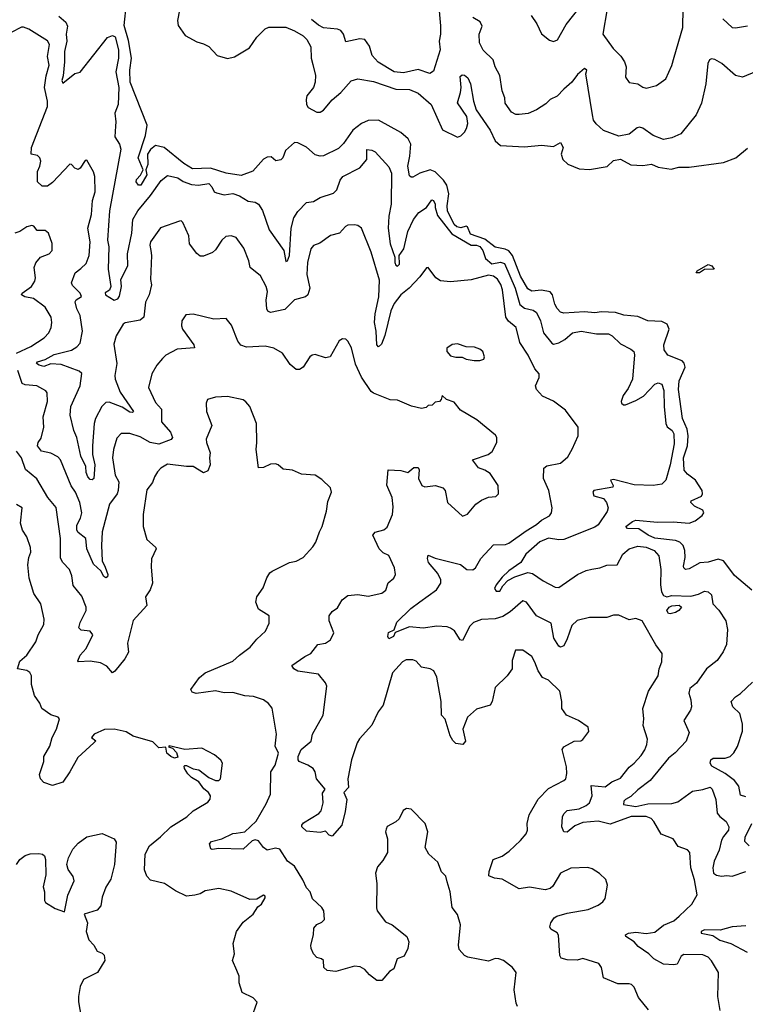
# Model space of a CAD drawing. Extents: x 2056909 to 2160450, y 827444 to 1016825.
# Tile 308 of 501: x 2124194 to 2128422, y 930750 to 936490. Entities that reach past the tile are written whole.
import ezdxf

# ---------------------------------------------------------------- set-up
doc = ezdxf.new("R2010")
doc.units = 0

msp = doc.modelspace()

# ---------------------------------------------------------------- linework, layer by layer
at = {"layer": '0CON10XD'}
for points in [[(2128460, 933165), (2128360.3, 933250.3), (2128325.5, 933294.5), (2128295, 933335.6), (2128265, 933344.5), (2128205, 933328), (2128156.6, 933323.4), (2128095, 933287.9), (2128074.6, 933284.6), (2128063.7, 933293.7), (2128061.8, 933305), (2128072.1, 933355), (2128070.7, 933395), (2128060, 933425), (2128041.1, 933445), (2128015, 933454.3), (2127895, 933468.4), (2127855.4, 933485.4), (2127801.6, 933521.6), (2127735, 933524.4), (2127726.2, 933535), (2127764.7, 933565.3), (2127785, 933573.1), (2127911.2, 933561.2), (2128002.7, 933562.7), (2128095, 933555.9), (2128130.5, 933569.5), (2128170.3, 933599.7), (2128179.7, 933615), (2128175, 933631.2), (2128125.7, 933655), (2128104, 933675), (2128106.2, 933685), (2128167.1, 933712.9), (2128173.8, 933725), (2128170.3, 933745), (2128131.1, 933805), (2128085, 933840.8), (2128066.3, 933863.7), (2128061.2, 933935), (2128085, 934005.7), (2128089, 934065), (2128082.9, 934102.9), (2128056.3, 934165), (2128032, 934335), (2128037, 934385), (2128071.7, 934465), (2128066.9, 934486.9), (2128055, 934501.8), (2127970, 934535), (2127949.4, 934565), (2127948.2, 934595), (2127978, 934685), (2127966.9, 934715), (2127935, 934730.5), (2127855, 934734.8), (2127795, 934759.8), (2127715, 934768.3), (2127665, 934782.2), (2127585, 934787.4), (2127545, 934781), (2127485, 934787.8), (2127365, 934778.9), (2127345, 934785.5), (2127325, 934806.9), (2127311.7, 934831.7), (2127299.2, 934885), (2127285, 934902.9), (2127235, 934913.2), (2127177.3, 934907.3), (2127155, 934921.1), (2127112.2, 934995), (2127065.1, 935115.1), (2127045, 935142.4), (2127022.8, 935152.8), (2126964.7, 935164.7), (2126905, 935209.7), (2126820.2, 935240.2), (2126803.2, 935283.2), (2126795, 935285.8), (2126764.2, 935275.8), (2126741.8, 935281.8), (2126726.2, 935295), (2126687.5, 935375), (2126685.6, 935405), (2126694.8, 935475), (2126683.2, 935525), (2126664.1, 935554.1), (2126615, 935602.7), (2126585, 935614.2), (2126525.6, 935594.4), (2126485, 935571.4), (2126475, 935571.2), (2126465, 935580), (2126454.7, 935635), (2126467.8, 935695), (2126472.3, 935765), (2126457.1, 935795), (2126415, 935831.6), (2126285, 935904.1), (2126225, 935902.6), (2126185, 935885.6), (2126135, 935845.6), (2126081.1, 935768.9), (2126050.8, 935739.2), (2125965, 935696.7), (2125945, 935693.8), (2125915, 935702.7), (2125865, 935747.2), (2125815, 935772.7), (2125795, 935774.4), (2125742.6, 935727.4), (2125726.5, 935685), (2125715, 935673.1), (2125686.9, 935666.9), (2125659.5, 935689.5), (2125635, 935689.2), (2125615, 935677.1), (2125552.8, 935607.2), (2125485, 935581.4), (2125396.7, 935595), (2125305, 935624.7), (2125201.2, 935621.2), (2125151, 935651), (2125035.3, 935745.3), (2124985, 935755.5), (2124955, 935732.7), (2124938.9, 935705), (2124940.9, 935645), (2124928, 935615), (2124934.4, 935585), (2124900, 935525), (2124885, 935524.4), (2124872.9, 935545), (2124875, 935558), (2124897, 935583), (2124913.3, 935615), (2124883.8, 935685), (2124926.2, 935815), (2124936.2, 935875), (2124838.1, 936125), (2124835.6, 936195), (2124844.8, 936265), (2124827.7, 936367.7), (2124803, 936455), (2124816.3, 936583.7)], [(2126633.4, 936585), (2126646.2, 936453.8), (2126646.5, 936405), (2126637.7, 936365), (2126643.3, 936315), (2126605, 936190), (2126583.9, 936176.1), (2126515, 936200), (2126430.9, 936179.1), (2126375, 936185.4), (2126282, 936242), (2126248.3, 936281.7), (2126232.2, 936335), (2126205, 936374.4), (2126175, 936378.9), (2126095, 936361.2), (2126080, 936405), (2126065, 936427.1), (2126045.4, 936435.4), (2125965, 936443.3), (2125935, 936458.2), (2125895, 936490.5)], [(2127174.3, 936514.3), (2127207.5, 936465), (2127235, 936406.7), (2127280.3, 936370.3), (2127305, 936362), (2127328.3, 936371.7), (2127378, 936462), (2127468, 936575)], [(2124421.1, 936511.1), (2124462.5, 936475), (2124471.2, 936451.2), (2124464.1, 936405), (2124469, 936365), (2124454, 936305), (2124455.2, 936245), (2124447.8, 936162.2), (2124439.5, 936135), (2124445, 936120.6), (2124515, 936176.2), (2124545, 936184.4), (2124705, 936386.8), (2124735, 936398), (2124749.3, 936389.3), (2124769.3, 936315), (2124768.6, 936265), (2124754.2, 936185), (2124771.6, 936095), (2124766.7, 935995), (2124748.5, 935945), (2124754.6, 935895), (2124751.7, 935868.3), (2124747.1, 935807.1), (2124775.6, 935765), (2124782.1, 935735), (2124716.8, 935375), (2124704.3, 935205), (2124713.9, 935165), (2124709.7, 935035), (2124725.2, 934935), (2124716.2, 934913.8), (2124692, 934898), (2124692.9, 934885), (2124745, 934854.4), (2124765, 934862.3), (2124775, 934877.9), (2124787.7, 934935), (2124782.3, 934975), (2124823.5, 935055), (2124821.6, 935125), (2124846.3, 935245), (2124853.4, 935325), (2124881.6, 935375), (2124956.7, 935465), (2125017.4, 935552.6), (2125055, 935581.9), (2125115, 935567.8), (2125146.5, 935546.5), (2125195, 935528.5), (2125235, 935525.4), (2125295, 935535.2), (2125313.6, 935515), (2125327, 935487), (2125339.7, 935479.7), (2125385, 935469.6), (2125435, 935476.5), (2125475, 935462.9), (2125525, 935431.2), (2125565, 935425.7), (2125585.4, 935415.4), (2125608.3, 935378.3), (2125647.8, 935265), (2125732.3, 935145), (2125745, 935081.2), (2125755, 935084), (2125765.3, 935115.3), (2125775.9, 935275), (2125790.8, 935335), (2125815, 935371.1), (2125865, 935424.4), (2125905, 935429.6), (2125944.2, 935454.2), (2126022.2, 935477.8), (2126041.1, 935498.9), (2126061.4, 935555), (2126077.5, 935575), (2126175, 935626.2), (2126215.7, 935675), (2126217.5, 935732.5), (2126245, 935729.2), (2126265, 935719.2), (2126345, 935632), (2126360, 935595), (2126357.6, 935415), (2126344.8, 935344.8), (2126341.7, 935275), (2126353.3, 935183.3), (2126380, 935105), (2126378.9, 935075), (2126385, 935059.4), (2126395, 935053.3), (2126406.1, 935065), (2126404.3, 935115), (2126431.6, 935155), (2126456.1, 935255), (2126488.5, 935325), (2126520, 935365), (2126563.5, 935395), (2126595, 935440), (2126605.5, 935435.5), (2126614.2, 935415), (2126614.6, 935394.6), (2126628.2, 935348.2), (2126711.3, 935241.3), (2126825, 935175.3), (2126855, 935176), (2126875, 935168.6), (2126892.6, 935145), (2126908.4, 935098.4), (2126945, 935067.3), (2126996, 935076), (2127018, 935068), (2127080.7, 934925), (2127108.8, 934828.8), (2127135, 934808.4), (2127186.1, 934796.1), (2127205, 934783.3), (2127228.2, 934735), (2127246.5, 934665), (2127295, 934604.3), (2127305, 934598.9), (2127335, 934606.2), (2127370, 934625), (2127415, 934663.6), (2127465, 934674.5), (2127555, 934659.1), (2127625, 934659.4), (2127647, 934647), (2127695, 934599.4), (2127755, 934570), (2127772, 934555), (2127776.5, 934536.5), (2127765.4, 934395), (2127739.8, 934340.2), (2127710.2, 934299.8), (2127699.2, 934265), (2127701.2, 934255), (2127712.5, 934245), (2127725, 934244), (2127785, 934269.2), (2127828.1, 934295), (2127895, 934365.7), (2127915, 934372.5), (2127936.2, 934365), (2127947.6, 934327.6), (2127948.7, 934235), (2127958.9, 934135), (2127966.6, 934116.6), (2127995.7, 934095), (2128006.4, 934075), (2128007.5, 934017.5), (2127984.7, 933895), (2127958.9, 933805), (2127935, 933781.8), (2127885, 933775.3), (2127775, 933779.1), (2127655, 933809.5), (2127636.7, 933805), (2127652, 933775), (2127650, 933765), (2127540, 933745), (2127534.5, 933735), (2127540, 933715), (2127595, 933697.8), (2127613.8, 933675), (2127622.3, 933645), (2127617.4, 933622.6), (2127565, 933545.4), (2127545, 933532.3), (2127365, 933459.4), (2127335, 933457.1), (2127275, 933467.2), (2127225, 933445.8), (2127143.8, 933375), (2127115, 933325.6), (2127045, 933276.7), (2127005, 933239.4), (2126969.4, 933195), (2126961.4, 933175), (2126969.5, 933159.5), (2126991.2, 933158.8), (2127009.6, 933190.4), (2127038.6, 933221.4), (2127078.4, 933241.6), (2127155, 933268), (2127181.2, 933261.2), (2127245, 933217.9), (2127315, 933181.9), (2127335, 933179.4), (2127444.3, 933255), (2127495, 933279.6), (2127527.4, 933287.4), (2127574.7, 933295.3), (2127615, 933310), (2127675, 933312.5), (2127709.5, 933375), (2127745.6, 933405), (2127795, 933420.3), (2127845, 933415.7), (2127890.4, 933395), (2127918.5, 933365), (2127930, 933285), (2127928.1, 933195), (2127934.8, 933154.8), (2127945, 933133.8), (2127965, 933125.9), (2127995, 933132.4), (2128105, 933129.5), (2128148.7, 933141.3), (2128185, 933159.2), (2128205, 933153.8), (2128225, 933136.7), (2128233.8, 933085), (2128268.4, 933048.4), (2128308.1, 932985), (2128318.7, 932935), (2128312.8, 932847.2), (2128293.1, 932805), (2128258.1, 932755), (2128196.5, 932705), (2128138.6, 932621.4), (2128099.6, 932590.4), (2128093.7, 932563.7), (2128105.5, 932525), (2128108.2, 932485), (2128102.3, 932465), (2128063.1, 932405), (2128094.3, 932335), (2128076.9, 932285), (2128014.3, 932215.7), (2127975, 932185.4), (2127868.4, 932055), (2127795, 932000.2), (2127755, 931961.3), (2127724.4, 931945), (2127714.5, 931935), (2127712, 931915), (2127785, 931903.9), (2127855, 931918.4), (2127995, 931920), (2128029.3, 931930.7), (2128115, 931992.5), (2128175, 932001.5), (2128216.8, 932016.8), (2128230, 932005), (2128249.6, 931945), (2128258.8, 931865), (2128273.6, 931845), (2128311.1, 931815), (2128327.1, 931785), (2128324.4, 931765), (2128295, 931728.6), (2128283.4, 931706.6), (2128270.3, 931649.7), (2128241.6, 931585), (2128233.5, 931545), (2128237.3, 931515), (2128255, 931503.2), (2128283.4, 931496.6), (2128315, 931501.8), (2128345, 931497.9), (2128425, 931525.4)], [(2125124, 936545), (2125112.5, 936485), (2125117.5, 936455), (2125157, 936397), (2125225, 936360), (2125265, 936350), (2125295, 936333.3), (2125345, 936281.2), (2125405, 936263.8), (2125445, 936273.1), (2125533.3, 936325), (2125575, 936388.9), (2125625, 936436.7), (2125645, 936446.5), (2125744.6, 936445.4), (2125795.7, 936425), (2125845.8, 936395), (2125866.9, 936375), (2125890.7, 936330.7), (2125892.5, 936265), (2125901.2, 936228.8), (2125918.4, 936165), (2125915.3, 936125), (2125906.5, 936095), (2125867.8, 936045), (2125862.2, 936025), (2125865.8, 935995), (2125875, 935977.7), (2125925, 935950), (2125945, 935950.5), (2125965, 935963.3), (2126015, 936022.7), (2126064.5, 936065), (2126125, 936134.3), (2126165, 936144.4), (2126255, 936129.2), (2126385, 936084.8), (2126465, 936083.1), (2126515, 936061.4), (2126592, 935995), (2126658, 935848), (2126745, 935805.5), (2126765, 935812.7), (2126785, 935833.5), (2126798.2, 935855), (2126806.2, 935885), (2126799.8, 935925), (2126745.8, 936005), (2126761.9, 936065)], [(2127617, 936553), (2127592.9, 936405), (2127651.4, 936321.4), (2127696.7, 936276.7), (2127719.1, 936245), (2127727.3, 936215), (2127724.3, 936154.3), (2127745, 936123.3), (2127795, 936115.7), (2127825, 936096), (2127845, 936090.8), (2127905, 936107.1), (2127960, 936145), (2127995, 936223.3), (2128008.5, 936271.5), (2128057.8, 936445), (2128060, 936555)], [(2128485, 936188.5), (2128405, 936154.2), (2128365, 936164.4), (2128285, 936234.5), (2128245, 936258.1), (2128225, 936260.8), (2128214, 936255), (2128203.1, 936235), (2128193.2, 936116.8), (2128166.6, 936003.4), (2128136.2, 935935), (2128045.8, 935825), (2127995, 935801.9), (2127945, 935790.6), (2127885, 935814.4), (2127825, 935857.5), (2127805, 935863.5), (2127791.5, 935858.5), (2127745, 935822.7), (2127685, 935810), (2127595, 935843.6), (2127552.9, 935882.9), (2127538.5, 935905), (2127531.1, 935935), (2127493.3, 936175), (2127498.8, 936195), (2127485, 936206), (2127445, 936170), (2127411.9, 936125), (2127364.3, 936085), (2127326.8, 936043.2), (2127285, 936023.8), (2127260.6, 935999.4), (2127206.2, 935965), (2127156.2, 935943.8), (2127105, 935936.7), (2127085, 935938.1), (2127060.3, 935950.3), (2127022.7, 936002.7), (2127020.6, 936035), (2127004.5, 936075), (2126991.1, 936165), (2126964.4, 936215), (2126951.9, 936255), (2126895, 936312.9), (2126872.5, 936355), (2126870.6, 936405), (2126887.9, 936452.1), (2126877.6, 936477.6), (2126835, 936502.9)], [(2128291.9, 936495), (2128345, 936444.2), (2128365, 936441.4), (2128435, 936453.3)], [(2124346.9, 936163.1), (2124364.6, 936225), (2124354.7, 936275), (2124366.4, 936345), (2124355, 936366), (2124246.2, 936435), (2124215, 936445.6), (2124205, 936445.6), (2124144.4, 936414.4)], [(2126761.9, 936065), (2126766.6, 936095), (2126760.8, 936159.2), (2126772.6, 936167.4), (2126785, 936166.5), (2126805, 936151.1), (2126821.1, 936115), (2126838.5, 936015), (2126854.7, 935965), (2126936.3, 935845), (2126965, 935783.3), (2126995, 935756.9), (2127135, 935747.7), (2127235, 935758.2), (2127305, 935750.8), (2127345, 935773.8), (2127360.6, 935745), (2127350, 935705), (2127358, 935675), (2127388, 935648), (2127455, 935619.6), (2127515, 935615.6), (2127616.9, 935633.1), (2127655, 935668.8), (2127695, 935676.9), (2127755, 935643.6), (2127825, 935639.6), (2127875, 935646.9), (2127915, 935630), (2127990.6, 935619.4), (2128035, 935631.1), (2128095, 935630), (2128295, 935657.8), (2128366.7, 935685), (2128435, 935740)], [(2128276.5, 930715), (2128263.1, 930795), (2128265.6, 930935), (2128224.6, 931004.6), (2128205, 931025.7), (2128175, 931038.9), (2128065, 931040.8), (2128048.3, 931031.7), (2128025, 930984), (2128005, 930980), (2127945, 930984.5), (2127888.6, 931015), (2127859.4, 931045), (2127797.2, 931087.2), (2127774.3, 931115), (2127726.7, 931145), (2127723.3, 931155), (2127742.5, 931165), (2127785, 931170), (2127845, 931163.5), (2127895, 931170), (2127945, 931211.9), (2128005, 931236.7), (2128037.5, 931265), (2128111.2, 931335), (2128141.4, 931388.6), (2128127.1, 931475), (2128104.6, 931545), (2128099.2, 931635), (2128085, 931650.8), (2128030.4, 931670.4), (2128001.9, 931715), (2127931.5, 931741.5), (2127890, 931815), (2127873.4, 931833.4), (2127844.3, 931844.3), (2127756.7, 931845), (2127635, 931799.5), (2127565, 931818.3), (2127475, 931811), (2127428.6, 931791.4), (2127385, 931754.3), (2127365, 931755.8), (2127352.9, 931785), (2127357.3, 931842.7), (2127365, 931860), (2127385, 931880.4), (2127455, 931890.7), (2127495, 931908.9), (2127514.5, 931925), (2127529.7, 931965), (2127524.3, 932025), (2127605, 932018.5), (2127645, 932047.8), (2127695, 932068.1), (2127746.4, 932133.6), (2127774, 932155), (2127815, 932201.2), (2127836.9, 932233.1), (2127849.2, 932265), (2127852.3, 932295), (2127827.9, 932375), (2127830.9, 932415), (2127824.5, 932475), (2127858.9, 932575), (2127914.2, 932665), (2127920, 932705), (2127935.8, 932745.8), (2127937.5, 932795), (2127900, 932845), (2127820.8, 932985), (2127785, 933000), (2127745, 932990.6), (2127685, 933018.2), (2127655, 933019.5), (2127615.8, 933005.8), (2127515, 933004.2), (2127441.5, 932988.5), (2127411.4, 932958.6), (2127385, 932880.8), (2127365, 932840.8), (2127345, 932832), (2127335, 932837.1), (2127305.8, 932885), (2127291.5, 932971.5), (2127206, 933015), (2127147.1, 933095), (2127125, 933102.9), (2127051.5, 933038.5), (2127008.5, 933011.5), (2126965, 932997.7), (2126885, 932993.6), (2126837.5, 932975), (2126817.5, 932955), (2126775, 932871.5), (2126761.1, 932875), (2126726.6, 932926.6), (2126705, 932943.1), (2126685, 932951.1), (2126625, 932955.4), (2126545, 932943.7), (2126465, 932950.4), (2126381.4, 932918.6), (2126371.8, 932895), (2126345, 932881.4), (2126338.2, 932895), (2126343.1, 932916.9), (2126375, 932932.5), (2126391.4, 932978.6), (2126473.2, 933056.8), (2126525.6, 933095.6), (2126623.2, 933166.8), (2126647.6, 933205), (2126647.5, 933225), (2126631.3, 933261.3), (2126575.4, 933325), (2126571.1, 933348.9), (2126575, 933368.8), (2126615, 933350.9), (2126763.4, 933313.4), (2126800, 933285), (2126835, 933283.5), (2126849.4, 933295), (2126880.6, 933349.4), (2126955, 933427.8), (2127025, 933431.5), (2127045, 933438.8), (2127145, 933511.1), (2127205, 933546.5), (2127235, 933573.1), (2127281.7, 933598.3), (2127292.9, 933615), (2127297.1, 933645), (2127277.3, 933745), (2127245.7, 933815), (2127247.5, 933875), (2127265, 933889.4), (2127345.9, 933904.1), (2127387.8, 933942.2), (2127413.2, 933986.8), (2127448.1, 934065), (2127448.1, 934115), (2127375, 934214.3), (2127305, 934265.6), (2127240, 934295), (2127206.2, 934335), (2127200, 934355), (2127221.2, 934405), (2127221.2, 934425), (2127195.4, 934455.4), (2127157.8, 934535), (2127107.6, 934607.6), (2127086.5, 934695), (2127043, 934733), (2127026.6, 934756.6), (2127007.6, 934915), (2126997, 934947), (2126977.9, 934977.9), (2126955, 934993.9), (2126925, 934999.9), (2126825, 934973.3), (2126705, 934961.9), (2126645, 934968.4), (2126618.2, 934985), (2126575, 935046), (2126565, 935043.8), (2126525, 934990.8), (2126463.6, 934925), (2126415, 934886.7), (2126375.5, 934835), (2126356.6, 934793.4), (2126322, 934648), (2126302.4, 934597.6), (2126285, 934583.8), (2126274.6, 934595), (2126270.4, 934675), (2126260.9, 934725), (2126265.3, 934775), (2126286.3, 934875), (2126291.1, 934971.1), (2126242.5, 935135), (2126185.5, 935275.5), (2126165, 935290), (2126145, 935294.4), (2126105, 935291.4), (2126092.5, 935285), (2126058, 935245), (2126005, 935232.2), (2125942.4, 935187.6), (2125905, 935174), (2125890, 935155), (2125870.8, 935075), (2125867.7, 935005), (2125883.6, 934925), (2125871.9, 934885), (2125860, 934875), (2125795, 934857.5), (2125738.9, 934801.1), (2125655, 934782.7), (2125640.3, 934790.3), (2125632.9, 934805), (2125630.3, 934855), (2125637.5, 934905), (2125630, 934935), (2125597.4, 934997.4), (2125536.2, 935045), (2125528.8, 935085), (2125498.9, 935158.9), (2125455, 935219.2), (2125425, 935230), (2125395, 935225.6), (2125370.6, 935205), (2125335, 935148.8), (2125316.8, 935133.2), (2125265, 935110.8), (2125245, 935112), (2125225, 935126.2), (2125182.4, 935182.4), (2125180, 935230), (2125145, 935307.5), (2125135, 935316.7), (2125125, 935316.2), (2125013.4, 935276.6), (2124955.6, 935194.4), (2124952.2, 935175), (2124958.1, 935145), (2124961.9, 935115), (2124956.2, 934975), (2124961.2, 934945), (2124948.1, 934885), (2124926.2, 934843.8), (2124916.9, 934755), (2124895, 934738.8), (2124807.7, 934722.3), (2124795.7, 934715), (2124755, 934647.5), (2124742.3, 934597.7), (2124759.7, 934485), (2124747.3, 934415), (2124749.3, 934395), (2124778.3, 934318.3), (2124857.5, 934205), (2124850.3, 934199.7), (2124835, 934202.5), (2124791.5, 934231.5), (2124715, 934261.2), (2124695, 934257.5), (2124671.8, 934235), (2124634.7, 934165.3), (2124627.8, 934135), (2124618, 934005), (2124618.4, 933955), (2124630.6, 933895), (2124625.3, 933815), (2124615, 933807.1), (2124605, 933809.6), (2124590.9, 933825), (2124581, 933851), (2124578.2, 933885), (2124550, 933945), (2124527.3, 934055), (2124510, 934095), (2124487.8, 934185), (2124491.9, 934235), (2124546.6, 934355), (2124556.5, 934426.5), (2124540.5, 934440.5), (2124435, 934480.5), (2124375, 934483.4), (2124335, 934468.9), (2124306.2, 934475), (2124290.8, 934485), (2124296.7, 934495), (2124341.2, 934508.8), (2124395, 934539.1), (2124495, 934562.5), (2124526.8, 934583.2), (2124545.2, 934604.8), (2124558.9, 934675), (2124546.2, 934765), (2124525.6, 934805), (2124517.5, 934845), (2124523.6, 934856.4), (2124553.8, 934876.2), (2124546.5, 934895), (2124500.9, 934940.9), (2124496, 934955), (2124516.1, 935013.9), (2124550.2, 935039.8), (2124581.7, 935068.3), (2124598.2, 935115), (2124603.8, 935195), (2124591.5, 935275), (2124611.8, 935355), (2124617.8, 935435), (2124634.2, 935485.8), (2124632, 935575), (2124623.4, 935603.4), (2124585, 935670), (2124575, 935668.8), (2124546.7, 935625), (2124535, 935616.9), (2124515, 935624.4), (2124495, 935645.7), (2124485, 935646.9), (2124385, 935540.4), (2124355, 935519.6), (2124325, 935518.7), (2124296.5, 935545), (2124298, 935605), (2124311.2, 935635), (2124315.8, 935665.8), (2124310, 935685), (2124297.3, 935697.3), (2124261.2, 935705), (2124262.3, 935745), (2124355, 935984.2), (2124356.5, 936015), (2124338, 936095), (2124346.9, 936163.1)], [(2124175, 934546.8), (2124258.1, 934585), (2124335.7, 934635), (2124362.5, 934665), (2124377.9, 934695), (2124381.2, 934725), (2124376.2, 934755), (2124342.5, 934815), (2124273.9, 934863.9), (2124223.3, 934875), (2124204.2, 934885), (2124208.6, 934895), (2124262.5, 934935), (2124280.8, 934965), (2124285.7, 934985), (2124277.5, 935045), (2124286.9, 935073.1), (2124315, 935105.7), (2124366.2, 935125), (2124382, 935145), (2124382, 935185), (2124360.6, 935245), (2124341.1, 935261.1), (2124295, 935260.8), (2124275, 935286.2), (2124265, 935289.2), (2124235, 935281.4), (2124195, 935254.3), (2124165, 935245.8)], [(2128155, 935013.6), (2128136.7, 935015), (2128142.5, 935025), (2128205, 935062.5), (2128227.5, 935055), (2128240, 935035), (2128185, 935032.9), (2128155, 935013.6)], [(2127425, 932283.8), (2127463, 932287), (2127475.9, 932294.1), (2127509.5, 932340.5), (2127506.2, 932365), (2127450, 932405), (2127380, 932435), (2127353.8, 932475), (2127354, 932515), (2127342, 932575), (2127275, 932640), (2127241.2, 932655), (2127215, 932693.8), (2127196.4, 932745), (2127177.3, 932777.3), (2127125, 932814.2), (2127083.3, 932815), (2127064.2, 932755), (2127062.9, 932705), (2127034.4, 932665.6), (2126965, 932597.5), (2126947.1, 932515), (2126936, 932495), (2126855, 932471.4), (2126803.1, 932425), (2126776.5, 932355), (2126790.8, 932285), (2126775.7, 932264.3), (2126735, 932270), (2126717.4, 932287.4), (2126702.2, 932315), (2126673.1, 932413.1), (2126651.4, 932435), (2126649.7, 932515), (2126625, 932657.5), (2126606.2, 932695), (2126585.7, 932705.7), (2126535.8, 932715.8), (2126505, 932750), (2126485, 932758.6), (2126445, 932758.9), (2126425, 932745.8), (2126366.9, 932683.1), (2126312.5, 932495), (2126281.9, 932455), (2126245, 932377.5), (2126173, 932297), (2126160.4, 932275), (2126126.4, 932175), (2126105.5, 932065), (2126110.5, 932015), (2126082, 931985), (2126099.4, 931945), (2126090.5, 931875), (2126070, 931795), (2126015, 931730), (2125996.5, 931736.5), (2125975, 931759.2), (2125945, 931751.4), (2125865, 931760), (2125837.5, 931785), (2125837.5, 931795), (2125848.3, 931808.3), (2125936.8, 931863.2), (2125951.1, 931878.9), (2125962.1, 931925), (2125958.8, 931981.2), (2125973.8, 932005), (2125922.5, 932065), (2125915.6, 932105), (2125904, 932125), (2125873.3, 932145), (2125822, 932165), (2125815.7, 932175.7), (2125817.1, 932195), (2125834.6, 932235), (2125893.1, 932285), (2125899.4, 932325), (2125961.8, 932435), (2125983.5, 932605), (2125975.6, 932625), (2125934.1, 932674.1), (2125815, 932691.9), (2125791.2, 932705), (2125780, 932725), (2125855, 932777.1), (2125891.2, 932795), (2125931.7, 932848.3), (2125975, 932855.7), (2126005.5, 932874.5), (2126024.3, 932915), (2125998, 932985), (2125998, 933015), (2126015, 933040), (2126045, 933060.8), (2126071.9, 933108.1), (2126105, 933132.5), (2126165, 933140), (2126225, 933128.9), (2126305, 933146.7), (2126327.1, 933165), (2126341.9, 933208.1), (2126373.8, 933235), (2126384, 933255), (2126377.1, 933295), (2126345, 933366.2), (2126312.6, 933382.6), (2126288.9, 933405), (2126250.8, 933485), (2126265, 933502.9), (2126315, 933515.5), (2126335, 933532.2), (2126366.7, 933605), (2126370.8, 933650.8), (2126363.9, 933703.9), (2126333.1, 933776.9), (2126340, 933865), (2126415, 933862), (2126455, 933851.2), (2126490.9, 933879.1), (2126515, 933880), (2126522, 933865), (2126517.5, 933815), (2126538, 933775), (2126555, 933765.8), (2126616.1, 933773.9), (2126660.5, 933760.5), (2126673.8, 933745), (2126687.5, 933675), (2126775, 933596.2), (2126803, 933607), (2126852.5, 933665), (2126885, 933688.6), (2126925, 933706), (2126968.8, 933711.2), (2126983.3, 933725), (2126982, 933775), (2126935, 933844.2), (2126905, 933864.4), (2126866.6, 933876.6), (2126833.3, 933925), (2126924.7, 933955.3), (2126948, 933972), (2126974, 934025), (2126973.6, 934053.6), (2126967.3, 934067.3), (2126856.9, 934156.9), (2126762.7, 934212.7), (2126725, 934260), (2126680, 934275), (2126655, 934300), (2126650, 934275), (2126640, 934265), (2126615, 934260), (2126597, 934243), (2126575, 934240), (2126561.7, 934228.3), (2126535, 934222.5), (2126477.7, 934237.7), (2126395, 934272.5), (2126353, 934273), (2126255, 934311.8), (2126242.1, 934322.1), (2126185.3, 934405.3), (2126151.5, 934481.5), (2126127.4, 934577.4), (2126105, 934616.7), (2126095, 934626.7), (2126075, 934630), (2126055, 934617.5), (2126003.8, 934525), (2125975, 934519.2), (2125915, 934537.5), (2125897.5, 934535), (2125884.6, 934525.4), (2125846, 934464), (2125825, 934451.4), (2125805, 934450), (2125769.8, 934479.8), (2125725.8, 934545), (2125675, 934574.5), (2125625, 934587.5), (2125515, 934581.8), (2125482.5, 934592.5), (2125465.6, 934615), (2125428.2, 934708.2), (2125397.7, 934747.7), (2125325, 934743.8), (2125204.1, 934774.1), (2125161.4, 934768.6), (2125139.2, 934735), (2125135.6, 934705), (2125142.9, 934685), (2125208.8, 934595), (2125212.5, 934577.5), (2125110.5, 934569.5), (2125045, 934534.3), (2125025.7, 934515), (2124993.7, 934476.3), (2124964.4, 934425), (2124944.5, 934345), (2124985, 934258.8), (2125019.1, 934219.1), (2125020.5, 934145), (2125072.1, 934085), (2125083.1, 934055), (2125076.5, 934043.5), (2125005, 934015.3), (2124954.8, 934024.7), (2124895, 934058.9), (2124835, 934077.3), (2124785, 934077.1), (2124758.7, 934051.3), (2124739.3, 933985), (2124734, 933935), (2124750.4, 933835), (2124770.8, 933795), (2124767.9, 933745), (2124761.5, 933725), (2124717.5, 933665), (2124674.3, 933505), (2124669.5, 933425), (2124673.2, 933335), (2124691.7, 933298.3), (2124706.4, 933255), (2124705, 933242.5), (2124695, 933235.8), (2124684.1, 933244.1), (2124667.3, 933277.3), (2124623.8, 933315), (2124584.1, 933405), (2124578.2, 933465), (2124535, 933499.6), (2124526.2, 933515), (2124526.8, 933543.2), (2124547.6, 933585), (2124554.7, 933615), (2124543.8, 933675), (2124519.6, 933735), (2124493, 933773), (2124432, 933925), (2124415, 933941.3), (2124375, 933962.3), (2124320.8, 933975), (2124297.8, 934005), (2124301.4, 934025), (2124318.9, 934051.1), (2124334.4, 934115), (2124330.8, 934175), (2124356.4, 934265), (2124354, 934315), (2124345.7, 934325.7), (2124293.8, 934355), (2124225, 934361.2), (2124208.2, 934368.2), (2124182.2, 934445)], [(2126842.3, 934502.3), (2126875, 934504), (2126898.8, 934511.2), (2126903.3, 934525), (2126893.3, 934555), (2126875, 934570), (2126845, 934580), (2126795, 934583.3), (2126745, 934600), (2126714.1, 934595.9), (2126683.3, 934575), (2126683.3, 934555), (2126705, 934530), (2126735, 934522.5), (2126773, 934523), (2126795, 934510), (2126842.3, 934502.3)], [(2125475.4, 932784.6), (2125537.6, 932832.4), (2125575, 932878), (2125625.5, 932924.5), (2125647.4, 932972.6), (2125647.5, 933015), (2125585, 933054.2), (2125570, 933095), (2125574.6, 933125.4), (2125612.7, 933177.3), (2125633.9, 933236.1), (2125651.2, 933265), (2125665, 933275.7), (2125765, 933325.6), (2125805, 933333.3), (2125845.3, 933354.7), (2125902.3, 933417.7), (2125920, 933445), (2125940, 933505), (2125956.7, 933535), (2125982, 933625), (2125988.8, 933681.2), (2126011.2, 933735), (2126005, 933760), (2125955, 933810), (2125915, 933834), (2125835, 933841.2), (2125784.1, 933864.1), (2125729.5, 933869.5), (2125700, 933895), (2125685, 933900), (2125655, 933898), (2125615, 933878.8), (2125585, 933877.5), (2125570.8, 933985), (2125575.9, 934025.9), (2125574.2, 934135), (2125534, 934235), (2125512.4, 934262.4), (2125495, 934274), (2125405, 934294), (2125335, 934290), (2125288.8, 934275), (2125280.8, 934255), (2125282.9, 934205), (2125314, 934125), (2125280.9, 934045), (2125281.8, 934025), (2125303.2, 933965), (2125299.4, 933935), (2125304.2, 933895), (2125289.5, 933860.5), (2125265, 933848.6), (2125205, 933886.2), (2125165.4, 933884.6), (2125055, 933898.5), (2125015.8, 933875), (2124997.1, 933855), (2124978.6, 933825), (2124967.8, 933792.2), (2124935, 933750), (2124912.5, 933605), (2124913.3, 933535), (2124935, 933458.8), (2124985, 933416), (2124989.2, 933405), (2124962.6, 933347.4), (2124958.8, 933301.2), (2124967.3, 933205), (2124953, 933167), (2124927.5, 933125), (2124934.2, 933075), (2124855, 932988), (2124822.7, 932855), (2124827.4, 932802.6), (2124805.4, 932764.6), (2124747.9, 932692.1), (2124735, 932683.3), (2124701.7, 932721.7), (2124665, 932740.8), (2124605, 932750.8), (2124536.1, 932746.1), (2124531.9, 932751.9), (2124546.5, 932785), (2124580, 932825), (2124620, 932905), (2124604.5, 932924.5), (2124551.9, 932931.9), (2124538, 932945), (2124545, 932976.2), (2124581.8, 933045), (2124581.5, 933065), (2124555, 933128.6), (2124505, 933192), (2124497.4, 933247.4), (2124484.6, 933284.6), (2124445, 933326.2), (2124431.4, 933351.4), (2124430.9, 933409.1), (2124430.4, 933465), (2124405.9, 933645.9), (2124356.9, 933705), (2124294, 933814), (2124227.4, 933867.4), (2124204.2, 933935), (2124175, 933974.4)], [(2125545, 930670), (2125577, 930763), (2125555, 930787.5), (2125489.3, 930819.3), (2125472, 930875), (2125472.5, 930915), (2125458.1, 930948.1), (2125433.8, 931005), (2125446, 931045), (2125438, 931105), (2125457.5, 931175), (2125495, 931230), (2125553.8, 931275), (2125580.7, 931319.3), (2125602.5, 931335), (2125625, 931370), (2125625, 931380), (2125615, 931386.7), (2125576.4, 931363.6), (2125535, 931361.2), (2125425, 931409.2), (2125355, 931425.8), (2125275, 931412.5), (2125245, 931394.3), (2125215, 931385.7), (2125165, 931380), (2125101.7, 931411.7), (2125036.7, 931455), (2124955, 931473.3), (2124935, 931497.5), (2124920.8, 931535), (2124924.3, 931625), (2124949.2, 931675), (2125013.7, 931726.3), (2125075, 931785.8), (2125167.6, 931842.4), (2125205, 931878.6), (2125227.8, 931892.2), (2125290.7, 931929.3), (2125304.4, 931945.6), (2125305.5, 931965), (2125294.5, 931985), (2125266.3, 932006.3), (2125237.7, 932047.7), (2125195, 932072.4), (2125173.7, 932093.7), (2125153.8, 932125), (2125151.9, 932138.1), (2125155, 932143.3), (2125165, 932141.4), (2125205, 932123.3), (2125237.3, 932117.3), (2125295, 932071.8), (2125335, 932054.5), (2125355, 932054.2), (2125364, 932065), (2125375.6, 932155), (2125365, 932174), (2125328, 932205), (2125255, 932244), (2125155, 932235.8), (2125065, 932257.5), (2125061.7, 932251.7), (2125085, 932242.5), (2125107.7, 932217.7), (2125115, 932190), (2125095, 932185.8), (2125074, 932195), (2125052, 932215), (2125045, 932250), (2125005, 932246.2), (2124969.4, 932279.4), (2124855, 932312.7), (2124815, 932337.8), (2124745, 932354), (2124687.3, 932352.7), (2124627.5, 932325), (2124612.5, 932305), (2124637, 932287), (2124626.2, 932273.8), (2124531.4, 932188.6), (2124486, 932105), (2124445, 932046), (2124385, 932025.8), (2124335, 932043.5), (2124314, 932065), (2124309.3, 932090.7), (2124333.8, 932165), (2124334.2, 932195), (2124368.6, 932255), (2124381.9, 932305), (2124408.1, 932355), (2124425.8, 932415), (2124417.5, 932425), (2124375, 932437.1), (2124322.9, 932475), (2124310.8, 932505), (2124280.7, 932550.7), (2124262.5, 932615), (2124261.4, 932665), (2124252.5, 932685), (2124235, 932696.7), (2124180, 932705), (2124195, 932750), (2124236, 932785), (2124287.4, 932862.6), (2124301.1, 932905), (2124334.5, 932965), (2124335.5, 932995), (2124317.1, 933085), (2124275.5, 933145.5), (2124248.9, 933235), (2124241.7, 933311.7), (2124246, 933355), (2124258.6, 933385), (2124257.3, 933412.7), (2124234.5, 933474.5), (2124210.6, 933515), (2124198.6, 933555), (2124208.8, 933645), (2124175, 933663.3)], [(2127985, 933025.6), (2127975, 933029.2), (2127965.7, 933045), (2127978.6, 933065), (2127995, 933073.6), (2128037, 933077), (2128050.8, 933065), (2128035.6, 933045), (2128015, 933033.8), (2127985, 933025.6)], [(2127095, 930737.5), (2127087.7, 930757.7), (2127076, 930835), (2127086, 930935), (2127066, 930965), (2127013.8, 931005), (2126985, 931015.8), (2126965, 931017.1), (2126925, 931001.4), (2126804.5, 931024.5), (2126785.6, 931035.6), (2126755, 931070), (2126750, 931095), (2126763.2, 931213.2), (2126744.3, 931274.3), (2126714.3, 931314.3), (2126702.5, 931405), (2126684.4, 931465), (2126676.8, 931496.8), (2126651.7, 931521.7), (2126629.7, 931579.7), (2126577.5, 931625), (2126557.5, 931665), (2126572.5, 931755), (2126556.7, 931805), (2126475, 931886.9), (2126448.6, 931891.4), (2126429.1, 931880.9), (2126405, 931831.2), (2126385.8, 931814.2), (2126335, 931786.7), (2126328.8, 931771.2), (2126325.8, 931755), (2126336.7, 931715), (2126336.7, 931635), (2126310.7, 931589.3), (2126278.8, 931551.2), (2126266.7, 931515), (2126274.6, 931455), (2126272.2, 931312.2), (2126275.9, 931295.9), (2126325, 931231.2), (2126364.1, 931214.1), (2126450, 931145), (2126461.2, 931115), (2126456.2, 931075), (2126435, 931030), (2126393.3, 931015), (2126373.3, 930956.7), (2126348.3, 930941.7), (2126305, 930888.8), (2126275, 930888.8), (2126232.4, 930922.4), (2126204.1, 930954.1), (2126178, 930968), (2126145, 930972), (2126035, 930940.8), (2125985, 930947.5), (2125966.7, 930965), (2125963.3, 931005), (2125952.5, 931015), (2125925, 931024), (2125905.7, 931045), (2125891.9, 931075), (2125890, 931095), (2125906.7, 931155), (2125908, 931195), (2125925, 931216.2), (2125955, 931229.2), (2125969.2, 931245), (2125965.6, 931295), (2125954, 931315), (2125900, 931365), (2125885.8, 931405), (2125865, 931430), (2125844.6, 931475), (2125794.8, 931554.8), (2125754.7, 931585), (2125708.9, 931655), (2125685, 931660), (2125635, 931649.2), (2125615, 931664.1), (2125585, 931703.1), (2125565, 931709.8), (2125547.4, 931702.6), (2125495, 931654), (2125355, 931659.3), (2125315, 931652.1), (2125306.9, 931656.9), (2125300.4, 931685), (2125310.8, 931699.2), (2125372, 931715), (2125435, 931745.6), (2125455, 931748.2), (2125505, 931755.5), (2125572.1, 931817.9), (2125630.8, 931919.2), (2125655.6, 931975), (2125656.7, 932105), (2125682.7, 932145), (2125702.2, 932215), (2125683.1, 932255), (2125691.1, 932325), (2125665.8, 932475.8), (2125643.9, 932503.9), (2125614.4, 932524.4), (2125555.5, 932545.5), (2125505, 932547.8), (2125435, 932567.8), (2125385, 932565.8), (2125335, 932578.1), (2125221.7, 932561.7), (2125199.2, 932569.2), (2125190, 932585), (2125242, 932655), (2125275, 932683.1), (2125435, 932750.5), (2125475.4, 932784.6)], [(2128425, 931960.4), (2128395, 931969.2), (2128385, 932022.5), (2128358.5, 932055), (2128304.8, 932094.8), (2128227.7, 932137.7), (2128217.2, 932155), (2128221, 932175), (2128235, 932185.2), (2128304.3, 932185.7), (2128333.3, 932195), (2128355, 932215.5), (2128377.2, 932252.8), (2128405, 932342), (2128406.9, 932385), (2128390.8, 932445), (2128349.1, 932485), (2128340, 932515), (2128365, 932543.1), (2128395, 932562.2), (2128465, 932628)], [(2127858.3, 930718.3), (2127800.5, 930790.5), (2127775, 930850), (2127760, 930865), (2127745, 930870), (2127678.9, 930868.9), (2127596.2, 930905), (2127584.4, 930965), (2127568.3, 930988.3), (2127475, 931017.3), (2127441.9, 931008.1), (2127385, 931008.7), (2127349.8, 931019.8), (2127341.9, 931035), (2127333.2, 931153.2), (2127325, 931166), (2127288.8, 931188.8), (2127282.7, 931202.7), (2127288, 931225), (2127308.8, 931255), (2127323.3, 931265), (2127385, 931282.5), (2127507, 931303), (2127565, 931327.5), (2127592.1, 931347.9), (2127605, 931367.5), (2127620, 931445), (2127608.7, 931478.7), (2127573.5, 931513.5), (2127530.3, 931540.3), (2127505, 931548.1), (2127405, 931544.2), (2127344.6, 931515.4), (2127300.6, 931439.4), (2127284.5, 931425.5), (2127255, 931418.5), (2127165, 931433.3), (2127105, 931424.3), (2127005, 931479.2), (2126960, 931485), (2126928.3, 931498.3), (2126930, 931525), (2126953.3, 931595), (2127005, 931614), (2127046.1, 931643.9), (2127112.5, 931705), (2127144.3, 931745), (2127153.1, 931765), (2127151.5, 931805), (2127163.3, 931855), (2127215, 931946), (2127275, 932008.6), (2127365, 932054.4), (2127375.6, 932065), (2127382.5, 932095), (2127379.6, 932135), (2127354.4, 932235), (2127365, 932250.8), (2127425, 932283.8)], [(2128445, 931674.4), (2128420.3, 931700.3), (2128421.9, 931725), (2128459.6, 931805)], [(2124174, 931565), (2124194.2, 931595), (2124225, 931617.5), (2124255, 931628), (2124305, 931630), (2124326.7, 931625), (2124338, 931615), (2124343.8, 931595), (2124346.2, 931505), (2124331.2, 931435), (2124338.8, 931405), (2124338, 931355), (2124344.4, 931344.4), (2124399.3, 931309.3), (2124455, 931290), (2124473.6, 931386.4), (2124510.7, 931469.3), (2124505.7, 931495.7), (2124476.4, 931536.4), (2124468, 931565), (2124478, 931605), (2124504, 931655), (2124535, 931690), (2124585, 931725.7), (2124675, 931746.2), (2124743.8, 931715), (2124755.8, 931695), (2124746.2, 931565), (2124725, 931480), (2124696.1, 931433.9), (2124674.3, 931375.7), (2124666.4, 931323.6), (2124645, 931300), (2124570, 931275), (2124588, 931225), (2124581.2, 931175), (2124595.7, 931125.7), (2124626.2, 931095), (2124645, 931060), (2124675, 931047.5), (2124686.1, 931036.1), (2124690, 931005), (2124646.2, 930935), (2124565.5, 930894.5), (2124546.9, 930855), (2124536.4, 930795), (2124535.5, 930765.5), (2124552, 930675)], [(2128425, 931207.1), (2128345, 931201.1), (2128275, 931182.5), (2128185, 931185.4), (2128164.2, 931175), (2128164.2, 931165), (2128232.1, 931152.1), (2128273.7, 931123.7), (2128338.9, 931105), (2128433.3, 931055)]]:
    msp.add_lwpolyline(points, dxfattribs=at)

doc.saveas('drawing.dxf')
